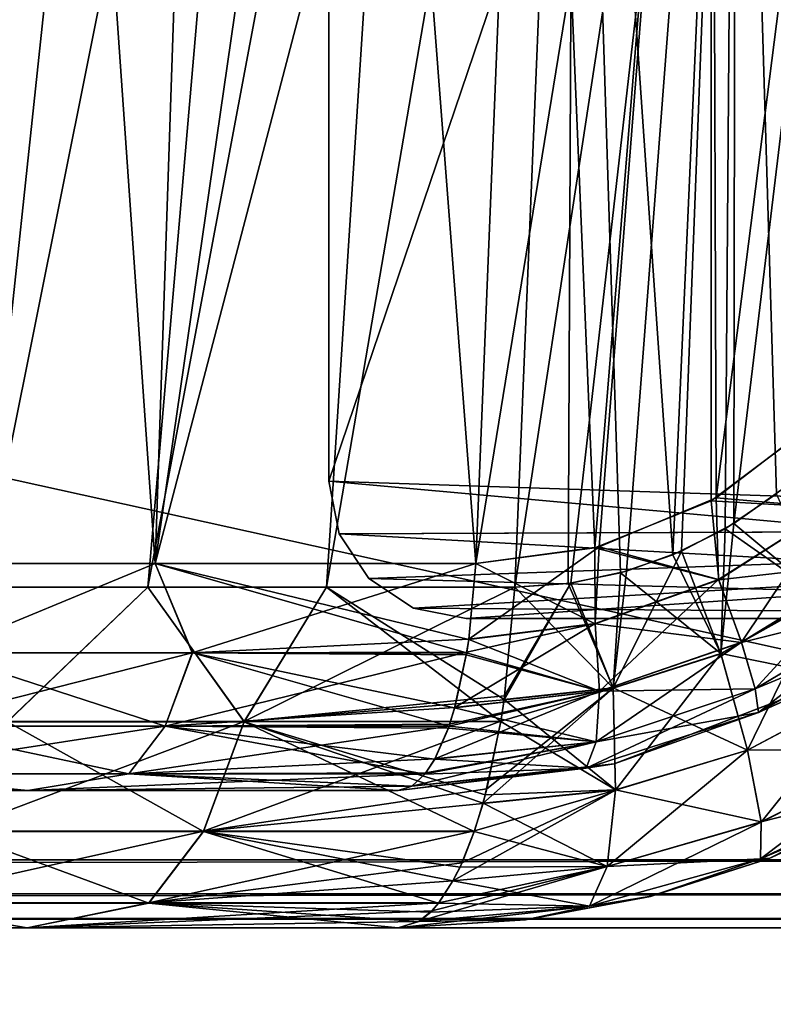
# Model space of a CAD drawing. Header units: millimetres. Extents: x -180 to 180, y -42 to 450.
# Tile 291 of 517: x 127 to 138, y -1 to 13. Entities that reach past the tile are written whole.
import ezdxf

# ---------------------------------------------------------------- set-up
doc = ezdxf.new("R2010")
doc.units = ezdxf.units.MM
doc.header["$LTSCALE"] = 65.185185
for name, color, linetype in [('13', 7, 'CONTINUOUS'), ('14', 7, 'CONTINUOUS'), ('15', 7, 'CONTINUOUS'), ('1572', 7, 'CONTINUOUS'), ('16', 7, 'CONTINUOUS'), ('1652', 7, 'CONTINUOUS'), ('1660', 7, 'CONTINUOUS'), ('1661', 7, 'CONTINUOUS'), ('1662', 7, 'CONTINUOUS'), ('1685', 7, 'CONTINUOUS'), ('1694', 7, 'CONTINUOUS'), ('1695', 7, 'CONTINUOUS'), ('1716', 7, 'CONTINUOUS'), ('1809', 7, 'CONTINUOUS'), ('1811', 7, 'CONTINUOUS'), ('1812', 7, 'CONTINUOUS'), ('1813', 7, 'CONTINUOUS'), ('1831', 7, 'CONTINUOUS'), ('1832', 7, 'CONTINUOUS'), ('1837', 7, 'CONTINUOUS'), ('7', 7, 'CONTINUOUS'), ('894', 7, 'CONTINUOUS'), ('896', 7, 'CONTINUOUS'), ('897', 7, 'CONTINUOUS'), ('898', 7, 'CONTINUOUS'), ('902', 7, 'CONTINUOUS')]:
    doc.layers.add(name, color=color, linetype=linetype)

msp = doc.modelspace()

# ---------------------------------------------------------------- linework, layer by layer
at = {"layer": '13', "linetype": 'CONTINUOUS'}
for points in [[(152, -16, -447), (-152, -16, -447), (152, 68, -447), (152, -16, -447)], [(-152, -16, -447), (-152, 68, -447), (152, 68, -447), (-152, -16, -447)]]:
    msp.add_3dface(points, dxfattribs=at)
at = {"layer": '14', "linetype": 'CONTINUOUS'}
for points in [[(-152, 0), (152, 0), (152, 0, -430.007), (-152, 0)], [(-152, 0, -430.007), (-152, 0), (152, 0, -430.007), (-152, 0, -430.007)]]:
    msp.add_3dface(points, dxfattribs=at)
at = {"layer": '15', "linetype": 'CONTINUOUS'}
for points in [[(-152, 0.991, -431.006), (-152, 0.495, -430.87), (152, 0.991, -431.006), (-152, 0.991, -431.006)], [(-152, 0.495, -430.87), (152, 0.495, -430.869), (152, 0.991, -431.006), (-152, 0.495, -430.87)], [(-152, 0.495, -430.87), (-152, 0.133, -430.504), (152, 0.495, -430.869), (-152, 0.495, -430.87)], [(-152, 0.133, -430.504), (152, 0.133, -430.504), (152, 0.495, -430.869), (-152, 0.133, -430.504)], [(-152, 0.133, -430.504), (-152, 0, -430.007), (152, 0.133, -430.504), (-152, 0.133, -430.504)], [(-152, 0, -430.007), (152, 0, -430.007), (152, 0.133, -430.504), (-152, 0, -430.007)]]:
    msp.add_3dface(points, dxfattribs=at)
at = {"layer": '1572', "linetype": 'CONTINUOUS'}
for points in [[(127.12, 2, -288.415), (122.269, 2, -291.648), (127.12, 2, -58.585), (127.12, 2, -288.415)], [(127.12, 2, -58.585), (122.269, 2, -291.648), (122.269, 2, -55.352), (127.12, 2, -58.585)], [(132.513, 2, -286.196), (127.12, 2, -288.415), (132.513, 2, -60.804), (132.513, 2, -286.196)], [(132.513, 2, -60.804), (127.12, 2, -288.415), (127.12, 2, -58.585), (132.513, 2, -60.804)]]:
    msp.add_3dface(points, dxfattribs=at)
at = {"layer": '16', "linetype": 'CONTINUOUS'}
for points in [[(-152, 68.009, -431.591), (-152, 0.991, -431.006), (152, 0.991, -431.006), (-152, 68.009, -431.591)], [(152, 68.009, -431.591), (-152, 68.009, -431.591), (152, 0.991, -431.006), (152, 68.009, -431.591)]]:
    msp.add_3dface(points, dxfattribs=at)
at = {"layer": '1652', "linetype": 'CONTINUOUS'}
for points in [[(128.972, 5.305, -55.108), (124.767, 5.305, -52.306), (129.682, 26.389, -51.238), (128.972, 5.305, -55.108)], [(129.682, 26.389, -51.238), (124.767, 5.305, -52.306), (127.503, 26.389, -49.734), (129.682, 26.389, -51.238)], [(127.503, 26.389, -49.734), (124.767, 5.305, -52.306), (125.521, 26.389, -47.979), (127.503, 26.389, -49.734)], [(133.645, 5.305, -57.031), (128.972, 5.305, -55.108), (134.502, 26.389, -53.406), (133.645, 5.305, -57.031)], [(134.502, 26.389, -53.406), (128.972, 5.305, -55.108), (132.026, 26.389, -52.468), (134.502, 26.389, -53.406)], [(132.026, 26.389, -52.468), (128.972, 5.305, -55.108), (129.682, 26.389, -51.238), (132.026, 26.389, -52.468)], [(135.437, 5.546, -57.456), (133.645, 5.305, -57.031), (137.073, 26.389, -54.038), (135.437, 5.546, -57.456)], [(137.073, 26.389, -54.038), (133.645, 5.305, -57.031), (134.502, 26.389, -53.406), (137.073, 26.389, -54.038)], [(137.143, 6.259, -57.649), (135.437, 5.546, -57.456), (137.073, 26.389, -54.038), (137.143, 6.259, -57.649)], [(139.702, 26.389, -54.356), (137.143, 6.259, -57.649), (137.073, 26.389, -54.038), (139.702, 26.389, -54.356)], [(138.716, 7.462, -57.628), (137.143, 6.259, -57.649), (139.702, 26.389, -54.356), (138.716, 7.462, -57.628)]]:
    msp.add_3dface(points, dxfattribs=at)
at = {"layer": '1660', "linetype": 'CONTINUOUS'}
for points in [[(138.616, 3.522, -285.446), (135.657, 2.386, -285.68), (138.613, 3.52, -61.554), (138.616, 3.522, -285.446)], [(138.613, 3.52, -61.554), (135.657, 2.386, -285.68), (135.658, 2.386, -61.32), (138.613, 3.52, -61.554)], [(132.513, 2, -286.196), (132.513, 2, -60.804), (135.658, 2.386, -61.32), (132.513, 2, -286.196)], [(135.657, 2.386, -285.68), (132.513, 2, -286.196), (135.658, 2.386, -61.32), (135.657, 2.386, -285.68)]]:
    msp.add_3dface(points, dxfattribs=at)
at = {"layer": '1661', "linetype": 'CONTINUOUS'}
for points in [[(137.067, 6.215, -289.355), (138.822, 6.111, -288.946), (138.679, 7.425, -289.369), (137.067, 6.215, -289.355)], [(135.377, 5.53, -289.555), (137.179, 5.067, -288.959), (137.067, 6.215, -289.355), (135.377, 5.53, -289.555)], [(137.179, 5.067, -288.959), (138.822, 6.111, -288.946), (137.067, 6.215, -289.355), (137.179, 5.067, -288.959)], [(137.179, 5.067, -288.959), (139.401, 5.317, -288.199), (138.822, 6.111, -288.946), (137.179, 5.067, -288.959)], [(133.645, 5.305, -289.969), (135.382, 4.426, -289.181), (135.377, 5.53, -289.555), (133.645, 5.305, -289.969)], [(135.382, 4.426, -289.181), (137.179, 5.067, -288.959), (135.377, 5.53, -289.555), (135.382, 4.426, -289.181)], [(133.54, 4.198, -289.616), (135.382, 4.426, -289.181), (133.645, 5.305, -289.969), (133.54, 4.198, -289.616)], [(137.51, 4.155, -288.195), (139.401, 5.317, -288.199), (137.179, 5.067, -288.959), (137.51, 4.155, -288.195)], [(137.51, 4.155, -288.195), (139.832, 4.737, -287.16), (139.401, 5.317, -288.199), (137.51, 4.155, -288.195)], [(135.382, 4.426, -289.181), (137.51, 4.155, -288.195), (137.179, 5.067, -288.959), (135.382, 4.426, -289.181)], [(137.712, 3.479, -287.145), (139.832, 4.737, -287.16), (137.51, 4.155, -288.195), (137.712, 3.479, -287.145)], [(137.712, 3.479, -287.145), (140.051, 4.455, -285.978), (139.832, 4.737, -287.16), (137.712, 3.479, -287.145)], [(137.756, 3.135, -285.96), (140.051, 4.455, -285.978), (137.712, 3.479, -287.145), (137.756, 3.135, -285.96)], [(137.756, 3.135, -285.96), (138.616, 3.522, -285.446), (140.051, 4.455, -285.978), (137.756, 3.135, -285.96)], [(133.54, 4.198, -289.616), (135.442, 3.442, -288.437), (135.382, 4.426, -289.181), (133.54, 4.198, -289.616)], [(135.442, 3.442, -288.437), (137.51, 4.155, -288.195), (135.382, 4.426, -289.181), (135.442, 3.442, -288.437)], [(133.509, 4.002, -289.515), (135.442, 3.442, -288.437), (133.54, 4.198, -289.616), (133.509, 4.002, -289.515)], [(135.442, 3.442, -288.437), (137.712, 3.479, -287.145), (137.51, 4.155, -288.195), (135.442, 3.442, -288.437)], [(133.334, 3.2, -288.932), (135.442, 3.442, -288.437), (133.504, 3.971, -289.498), (133.334, 3.2, -288.932)], [(133.504, 3.971, -289.498), (135.442, 3.442, -288.437), (133.509, 4.002, -289.515), (133.504, 3.971, -289.498)], [(133.334, 3.2, -288.932), (135.396, 2.707, -287.409), (135.442, 3.442, -288.437), (133.334, 3.2, -288.932)], [(135.396, 2.707, -287.409), (137.756, 3.135, -285.96), (137.712, 3.479, -287.145), (135.396, 2.707, -287.409)], [(135.396, 2.707, -287.409), (137.712, 3.479, -287.145), (135.442, 3.442, -288.437), (135.396, 2.707, -287.409)], [(135.657, 2.386, -285.68), (138.616, 3.522, -285.446), (137.756, 3.135, -285.96), (135.657, 2.386, -285.68)], [(133.252, 2.936, -288.659), (135.396, 2.707, -287.409), (133.334, 3.2, -288.932), (133.252, 2.936, -288.659)], [(135.25, 2.324, -286.244), (135.657, 2.386, -285.68), (137.756, 3.135, -285.96), (135.25, 2.324, -286.244)], [(135.25, 2.324, -286.244), (137.756, 3.135, -285.96), (135.396, 2.707, -287.409), (135.25, 2.324, -286.244)], [(133.044, 2.452, -287.965), (135.396, 2.707, -287.409), (133.243, 2.908, -288.627), (133.044, 2.452, -287.965)], [(133.243, 2.908, -288.627), (135.396, 2.707, -287.409), (133.252, 2.936, -288.659), (133.243, 2.908, -288.627)], [(133.044, 2.452, -287.965), (135.25, 2.324, -286.244), (135.396, 2.707, -287.409), (133.044, 2.452, -287.965)], [(132.902, 2.236, -287.492), (135.25, 2.324, -286.244), (133.044, 2.452, -287.965), (132.902, 2.236, -287.492)], [(132.513, 2, -286.196), (135.657, 2.386, -285.68), (132.713, 2.061, -286.862), (132.513, 2, -286.196)], [(132.713, 2.061, -286.862), (135.657, 2.386, -285.68), (135.25, 2.324, -286.244), (132.713, 2.061, -286.862)], [(132.713, 2.061, -286.862), (135.25, 2.324, -286.244), (132.902, 2.236, -287.492), (132.713, 2.061, -286.862)]]:
    msp.add_3dface(points, dxfattribs=at)
at = {"layer": '1662', "linetype": 'CONTINUOUS'}
for points in [[(128.972, 5.305, -291.892), (124.767, 5.305, -294.694), (125.831, 4.002, -293.283), (128.972, 5.305, -291.892)], [(129.515, 4.002, -291.082), (128.972, 5.305, -291.892), (125.831, 4.002, -293.283), (129.515, 4.002, -291.082)], [(133.509, 4.002, -289.515), (133.54, 4.198, -289.616), (128.972, 5.305, -291.892), (133.509, 4.002, -289.515)], [(133.509, 4.002, -289.515), (128.972, 5.305, -291.892), (129.515, 4.002, -291.082), (133.509, 4.002, -289.515)], [(133.54, 4.198, -289.616), (133.645, 5.305, -289.969), (128.972, 5.305, -291.892), (133.54, 4.198, -289.616)], [(129.121, 2.937, -290.28), (125.831, 4.002, -293.283), (125.311, 2.937, -292.556), (129.121, 2.937, -290.28)], [(129.515, 4.002, -291.082), (125.831, 4.002, -293.283), (129.121, 2.937, -290.28), (129.515, 4.002, -291.082)], [(133.252, 2.936, -288.659), (129.515, 4.002, -291.082), (129.121, 2.937, -290.28), (133.252, 2.936, -288.659)], [(133.252, 2.936, -288.659), (133.334, 3.2, -288.932), (129.515, 4.002, -291.082), (133.252, 2.936, -288.659)], [(133.334, 3.2, -288.932), (133.504, 3.971, -289.498), (129.515, 4.002, -291.082), (133.334, 3.2, -288.932)], [(133.504, 3.971, -289.498), (133.509, 4.002, -289.515), (129.515, 4.002, -291.082), (133.504, 3.971, -289.498)], [(124.611, 2.241, -291.577), (128.591, 2.241, -289.199), (125.311, 2.937, -292.556), (124.611, 2.241, -291.577)], [(128.591, 2.241, -289.199), (129.121, 2.937, -290.28), (125.311, 2.937, -292.556), (128.591, 2.241, -289.199)], [(128.591, 2.241, -289.199), (132.902, 2.236, -287.492), (129.121, 2.937, -290.28), (128.591, 2.241, -289.199)], [(132.902, 2.236, -287.492), (133.044, 2.452, -287.965), (129.121, 2.937, -290.28), (132.902, 2.236, -287.492)], [(133.044, 2.452, -287.965), (133.243, 2.908, -288.627), (129.121, 2.937, -290.28), (133.044, 2.452, -287.965)], [(133.243, 2.908, -288.627), (133.252, 2.936, -288.659), (129.121, 2.937, -290.28), (133.243, 2.908, -288.627)], [(122.269, 2, -291.648), (127.12, 2, -288.415), (124.611, 2.241, -291.577), (122.269, 2, -291.648)], [(124.611, 2.241, -291.577), (127.12, 2, -288.415), (128.591, 2.241, -289.199), (124.611, 2.241, -291.577)], [(127.12, 2, -288.415), (132.513, 2, -286.196), (128.591, 2.241, -289.199), (127.12, 2, -288.415)], [(132.513, 2, -286.196), (132.713, 2.061, -286.862), (128.591, 2.241, -289.199), (132.513, 2, -286.196)], [(132.713, 2.061, -286.862), (132.902, 2.236, -287.492), (128.591, 2.241, -289.199), (132.713, 2.061, -286.862)]]:
    msp.add_3dface(points, dxfattribs=at)
at = {"layer": '1685', "linetype": 'CONTINUOUS'}
for points in [[(124.767, 5.305, -294.694), (128.972, 5.305, -291.892), (127.503, 26.389, -297.266), (124.767, 5.305, -294.694)], [(124.767, 5.305, -294.694), (127.503, 26.389, -297.266), (125.521, 26.389, -299.021), (124.767, 5.305, -294.694)], [(128.972, 5.305, -291.892), (129.682, 26.389, -295.762), (127.503, 26.389, -297.266), (128.972, 5.305, -291.892)], [(128.972, 5.305, -291.892), (133.645, 5.305, -289.969), (132.026, 26.389, -294.532), (128.972, 5.305, -291.892)], [(128.972, 5.305, -291.892), (132.026, 26.389, -294.532), (129.682, 26.389, -295.762), (128.972, 5.305, -291.892)], [(133.645, 5.305, -289.969), (134.502, 26.389, -293.594), (132.026, 26.389, -294.532), (133.645, 5.305, -289.969)], [(133.645, 5.305, -289.969), (135.377, 5.53, -289.555), (134.502, 26.389, -293.594), (133.645, 5.305, -289.969)], [(135.377, 5.53, -289.555), (137.073, 26.389, -292.962), (134.502, 26.389, -293.594), (135.377, 5.53, -289.555)], [(135.377, 5.53, -289.555), (137.067, 6.215, -289.355), (137.073, 26.389, -292.962), (135.377, 5.53, -289.555)], [(137.067, 6.215, -289.355), (138.679, 7.425, -289.369), (137.073, 26.389, -292.962), (137.067, 6.215, -289.355)], [(138.679, 7.425, -289.369), (139.413, 8.24, -289.456), (137.073, 26.389, -292.962), (138.679, 7.425, -289.369)], [(139.413, 8.24, -289.456), (139.702, 26.389, -292.644), (137.073, 26.389, -292.962), (139.413, 8.24, -289.456)]]:
    msp.add_3dface(points, dxfattribs=at)
at = {"layer": '1694', "linetype": 'CONTINUOUS'}
for points in [[(137.143, 6.259, -57.649), (138.716, 7.462, -57.628), (138.82, 6.114, -58.052), (137.143, 6.259, -57.649)], [(135.437, 5.546, -57.456), (137.143, 6.259, -57.649), (137.178, 5.07, -58.039), (135.437, 5.546, -57.456)], [(137.178, 5.07, -58.039), (137.143, 6.259, -57.649), (138.82, 6.114, -58.052), (137.178, 5.07, -58.039)], [(137.178, 5.07, -58.039), (138.82, 6.114, -58.052), (137.509, 4.158, -58.802), (137.178, 5.07, -58.039)], [(137.509, 4.158, -58.802), (138.82, 6.114, -58.052), (139.4, 5.319, -58.798), (137.509, 4.158, -58.802)], [(133.645, 5.305, -57.031), (135.437, 5.546, -57.456), (133.54, 4.201, -57.382), (133.645, 5.305, -57.031)], [(133.54, 4.201, -57.382), (135.437, 5.546, -57.456), (135.382, 4.429, -57.817), (133.54, 4.201, -57.382)], [(135.382, 4.429, -57.817), (135.437, 5.546, -57.456), (137.178, 5.07, -58.039), (135.382, 4.429, -57.817)], [(137.509, 4.158, -58.802), (139.4, 5.319, -58.798), (137.711, 3.48, -59.852), (137.509, 4.158, -58.802)], [(137.711, 3.48, -59.852), (139.4, 5.319, -58.798), (139.831, 4.739, -59.837), (137.711, 3.48, -59.852)], [(135.382, 4.429, -57.817), (137.178, 5.07, -58.039), (135.442, 3.445, -58.56), (135.382, 4.429, -57.817)], [(135.442, 3.445, -58.56), (137.178, 5.07, -58.039), (137.509, 4.158, -58.802), (135.442, 3.445, -58.56)], [(137.756, 3.135, -61.036), (137.711, 3.48, -59.852), (139.831, 4.739, -59.837), (137.756, 3.135, -61.036)], [(140.051, 4.456, -61.018), (137.756, 3.135, -61.036), (139.831, 4.739, -59.837), (140.051, 4.456, -61.018)], [(140.051, 4.456, -61.018), (138.613, 3.52, -61.554), (137.756, 3.135, -61.036), (140.051, 4.456, -61.018)], [(133.511, 4.011, -57.48), (135.382, 4.429, -57.817), (133.337, 3.208, -58.06), (133.511, 4.011, -57.48)], [(133.337, 3.208, -58.06), (135.382, 4.429, -57.817), (135.442, 3.445, -58.56), (133.337, 3.208, -58.06)], [(133.54, 4.201, -57.382), (135.382, 4.429, -57.817), (133.511, 4.011, -57.48), (133.54, 4.201, -57.382)], [(135.442, 3.445, -58.56), (137.509, 4.158, -58.802), (135.396, 2.708, -59.588), (135.442, 3.445, -58.56)], [(135.396, 2.708, -59.588), (137.509, 4.158, -58.802), (137.711, 3.48, -59.852), (135.396, 2.708, -59.588)], [(133.252, 2.935, -58.342), (135.442, 3.445, -58.56), (133.047, 2.457, -59.026), (133.252, 2.935, -58.342)], [(133.047, 2.457, -59.026), (135.442, 3.445, -58.56), (135.396, 2.708, -59.588), (133.047, 2.457, -59.026)], [(133.261, 2.963, -58.311), (135.442, 3.445, -58.56), (133.252, 2.935, -58.342), (133.261, 2.963, -58.311)], [(133.337, 3.208, -58.06), (135.442, 3.445, -58.56), (133.261, 2.963, -58.311), (133.337, 3.208, -58.06)], [(137.756, 3.135, -61.036), (135.25, 2.325, -60.753), (137.711, 3.48, -59.852), (137.756, 3.135, -61.036)], [(135.25, 2.325, -60.753), (135.396, 2.708, -59.588), (137.711, 3.48, -59.852), (135.25, 2.325, -60.753)], [(138.613, 3.52, -61.554), (135.658, 2.386, -61.32), (137.756, 3.135, -61.036), (138.613, 3.52, -61.554)], [(137.756, 3.135, -61.036), (135.658, 2.386, -61.32), (135.25, 2.325, -60.753), (137.756, 3.135, -61.036)], [(135.25, 2.325, -60.753), (132.713, 2.061, -60.138), (135.396, 2.708, -59.588), (135.25, 2.325, -60.753)], [(135.396, 2.708, -59.588), (132.713, 2.061, -60.138), (132.906, 2.241, -59.496), (135.396, 2.708, -59.588)], [(132.915, 2.253, -59.464), (135.396, 2.708, -59.588), (132.906, 2.241, -59.496), (132.915, 2.253, -59.464)], [(133.047, 2.457, -59.026), (135.396, 2.708, -59.588), (132.915, 2.253, -59.464), (133.047, 2.457, -59.026)], [(135.658, 2.386, -61.32), (132.513, 2, -60.804), (135.25, 2.325, -60.753), (135.658, 2.386, -61.32)], [(135.25, 2.325, -60.753), (132.513, 2, -60.804), (132.713, 2.061, -60.138), (135.25, 2.325, -60.753)]]:
    msp.add_3dface(points, dxfattribs=at)
at = {"layer": '1695', "linetype": 'CONTINUOUS'}
for points in [[(124.767, 5.305, -52.306), (128.972, 5.305, -55.108), (125.83, 4, -53.718), (124.767, 5.305, -52.306)], [(125.83, 4, -53.718), (128.972, 5.305, -55.108), (129.514, 4, -55.919), (125.83, 4, -53.718)], [(128.972, 5.305, -55.108), (133.645, 5.305, -57.031), (129.514, 4, -55.919), (128.972, 5.305, -55.108)], [(133.645, 5.305, -57.031), (133.54, 4.201, -57.382), (129.514, 4, -55.919), (133.645, 5.305, -57.031)], [(133.54, 4.201, -57.382), (133.511, 4.011, -57.48), (129.514, 4, -55.919), (133.54, 4.201, -57.382)], [(125.83, 4, -53.718), (129.514, 4, -55.919), (125.31, 2.935, -54.445), (125.83, 4, -53.718)], [(125.31, 2.935, -54.445), (129.514, 4, -55.919), (129.12, 2.935, -56.722), (125.31, 2.935, -54.445)], [(133.511, 4.011, -57.48), (133.337, 3.208, -58.06), (129.12, 2.935, -56.722), (133.511, 4.011, -57.48)], [(129.514, 4, -55.919), (133.511, 4.011, -57.48), (129.12, 2.935, -56.722), (129.514, 4, -55.919)], [(133.337, 3.208, -58.06), (133.261, 2.963, -58.311), (129.12, 2.935, -56.722), (133.337, 3.208, -58.06)], [(128.589, 2.24, -57.803), (124.609, 2.24, -55.425), (129.12, 2.935, -56.722), (128.589, 2.24, -57.803)], [(124.609, 2.24, -55.425), (125.31, 2.935, -54.445), (129.12, 2.935, -56.722), (124.609, 2.24, -55.425)], [(133.252, 2.935, -58.342), (133.047, 2.457, -59.026), (128.589, 2.24, -57.803), (133.252, 2.935, -58.342)], [(133.252, 2.935, -58.342), (128.589, 2.24, -57.803), (129.12, 2.935, -56.722), (133.252, 2.935, -58.342)], [(133.261, 2.963, -58.311), (133.252, 2.935, -58.342), (129.12, 2.935, -56.722), (133.261, 2.963, -58.311)], [(133.047, 2.457, -59.026), (132.915, 2.253, -59.464), (128.589, 2.24, -57.803), (133.047, 2.457, -59.026)], [(127.12, 2, -58.585), (122.269, 2, -55.352), (124.609, 2.24, -55.425), (127.12, 2, -58.585)], [(128.589, 2.24, -57.803), (127.12, 2, -58.585), (124.609, 2.24, -55.425), (128.589, 2.24, -57.803)], [(132.713, 2.061, -60.138), (127.12, 2, -58.585), (132.906, 2.241, -59.496), (132.713, 2.061, -60.138)], [(132.906, 2.241, -59.496), (127.12, 2, -58.585), (128.589, 2.24, -57.803), (132.906, 2.241, -59.496)], [(132.915, 2.253, -59.464), (132.906, 2.241, -59.496), (128.589, 2.24, -57.803), (132.915, 2.253, -59.464)], [(132.513, 2, -60.804), (127.12, 2, -58.585), (132.713, 2.061, -60.138), (132.513, 2, -60.804)]]:
    msp.add_3dface(points, dxfattribs=at)
at = {"layer": '1716', "linetype": 'CONTINUOUS'}
for points in [[(127.111, 0, -58.615), (122.251, 0, -55.377), (127.111, 0, -288.385), (127.111, 0, -58.615)], [(127.111, 0, -288.385), (122.251, 0, -55.377), (122.251, 0, -291.623), (127.111, 0, -288.385)], [(132.513, 0, -60.836), (127.111, 0, -58.615), (132.513, 0, -286.164), (132.513, 0, -60.836)], [(132.513, 0, -286.164), (127.111, 0, -58.615), (127.111, 0, -288.385), (132.513, 0, -286.164)]]:
    msp.add_3dface(points, dxfattribs=at)
at = {"layer": '1809', "linetype": 'CONTINUOUS'}
for points in [[(126.455, 4.958, -295.827), (124.263, 4.958, -297.763), (128.7, 26.042, -298.791), (126.455, 4.958, -295.827)], [(128.7, 26.042, -298.791), (124.263, 4.958, -297.763), (126.892, 26.042, -300.392), (128.7, 26.042, -298.791)], [(128.868, 4.958, -294.176), (126.455, 4.958, -295.827), (130.687, 26.042, -297.42), (128.868, 4.958, -294.176)], [(130.687, 26.042, -297.42), (126.455, 4.958, -295.827), (128.7, 26.042, -298.791), (130.687, 26.042, -297.42)], [(131.466, 4.958, -292.835), (128.868, 4.958, -294.176), (132.826, 26.042, -296.299), (131.466, 4.958, -292.835)], [(132.826, 26.042, -296.299), (128.868, 4.958, -294.176), (130.687, 26.042, -297.42), (132.826, 26.042, -296.299)], [(134.21, 4.958, -291.824), (131.466, 4.958, -292.835), (135.084, 26.042, -295.444), (134.21, 4.958, -291.824)], [(135.084, 26.042, -295.444), (131.466, 4.958, -292.835), (132.826, 26.042, -296.299), (135.084, 26.042, -295.444)], [(135.027, 5.016, -291.605), (134.21, 4.958, -291.824), (137.429, 26.042, -294.868), (135.027, 5.016, -291.605)], [(137.429, 26.042, -294.868), (134.21, 4.958, -291.824), (135.084, 26.042, -295.444), (137.429, 26.042, -294.868)], [(135.836, 5.19, -291.44), (135.027, 5.016, -291.605), (137.429, 26.042, -294.868), (135.836, 5.19, -291.44)], [(136.635, 5.482, -291.328), (135.836, 5.19, -291.44), (137.429, 26.042, -294.868), (136.635, 5.482, -291.328)], [(137.398, 5.885, -291.269), (136.635, 5.482, -291.328), (137.429, 26.042, -294.868), (137.398, 5.885, -291.269)], [(138.131, 6.403, -291.259), (137.398, 5.885, -291.269), (139.826, 26.042, -294.579), (138.131, 6.403, -291.259)], [(139.826, 26.042, -294.579), (137.398, 5.885, -291.269), (137.429, 26.042, -294.868), (139.826, 26.042, -294.579)]]:
    msp.add_3dface(points, dxfattribs=at)
at = {"layer": '1811', "linetype": 'CONTINUOUS'}
for points in [[(126.455, 4.958, -295.827), (128.868, 4.958, -294.176), (126.823, 3.004, -294.666), (126.455, 4.958, -295.827)], [(126.823, 3.004, -294.666), (128.868, 4.958, -294.176), (130.269, 3.004, -292.608), (126.823, 3.004, -294.666)], [(128.868, 4.958, -294.176), (131.466, 4.958, -292.835), (130.269, 3.004, -292.608), (128.868, 4.958, -294.176)], [(131.466, 4.958, -292.835), (134.21, 4.958, -291.824), (130.269, 3.004, -292.608), (131.466, 4.958, -292.835)], [(130.269, 3.004, -292.608), (134.21, 4.958, -291.824), (134.062, 3.374, -291.331), (130.269, 3.004, -292.608)], [(134.054, 3.319, -291.305), (130.269, 3.004, -292.608), (134.062, 3.374, -291.331), (134.054, 3.319, -291.305)], [(134.006, 3.006, -291.144), (130.269, 3.004, -292.608), (134.054, 3.319, -291.305), (134.006, 3.006, -291.144)], [(126.823, 3.004, -294.666), (130.269, 3.004, -292.608), (126.044, 1.405, -293.576), (126.823, 3.004, -294.666)], [(126.044, 1.405, -293.576), (130.269, 3.004, -292.608), (129.679, 1.405, -291.405), (126.044, 1.405, -293.576)], [(130.269, 3.004, -292.608), (134.006, 3.006, -291.144), (129.679, 1.405, -291.405), (130.269, 3.004, -292.608)], [(134.006, 3.006, -291.144), (133.803, 2.022, -290.466), (129.679, 1.405, -291.405), (134.006, 3.006, -291.144)], [(129.679, 1.405, -291.405), (133.803, 2.022, -290.466), (133.746, 1.811, -290.278), (129.679, 1.405, -291.405)], [(133.622, 1.409, -289.864), (129.679, 1.405, -291.405), (133.746, 1.811, -290.278), (133.622, 1.409, -289.864)], [(128.884, 0.362, -289.783), (124.993, 0.362, -292.106), (129.679, 1.405, -291.405), (128.884, 0.362, -289.783)], [(124.993, 0.362, -292.106), (126.044, 1.405, -293.576), (129.679, 1.405, -291.405), (124.993, 0.362, -292.106)], [(128.884, 0.362, -289.783), (129.679, 1.405, -291.405), (133.622, 1.409, -289.864), (128.884, 0.362, -289.783)], [(128.884, 0.362, -289.783), (133.622, 1.409, -289.864), (133.442, 0.946, -289.261), (128.884, 0.362, -289.783)], [(128.884, 0.362, -289.783), (133.442, 0.946, -289.261), (133.31, 0.681, -288.823), (128.884, 0.362, -289.783)], [(133.103, 0.362, -288.13), (128.884, 0.362, -289.783), (133.31, 0.681, -288.823), (133.103, 0.362, -288.13)], [(127.111, 0, -288.385), (122.251, 0, -291.623), (124.993, 0.362, -292.106), (127.111, 0, -288.385)], [(128.884, 0.362, -289.783), (127.111, 0, -288.385), (124.993, 0.362, -292.106), (128.884, 0.362, -289.783)], [(133, 0.245, -287.788), (127.111, 0, -288.385), (133.103, 0.362, -288.13), (133, 0.245, -287.788)], [(133.103, 0.362, -288.13), (127.111, 0, -288.385), (128.884, 0.362, -289.783), (133.103, 0.362, -288.13)], [(132.808, 0.089, -287.148), (127.111, 0, -288.385), (133, 0.245, -287.788), (132.808, 0.089, -287.148)], [(132.513, 0, -286.164), (127.111, 0, -288.385), (132.808, 0.089, -287.148), (132.513, 0, -286.164)]]:
    msp.add_3dface(points, dxfattribs=at)
at = {"layer": '1812', "linetype": 'CONTINUOUS'}
for points in [[(137.398, 5.885, -291.269), (138.131, 6.403, -291.259), (138.687, 4.813, -290.646), (137.398, 5.885, -291.269)], [(136.635, 5.482, -291.328), (137.398, 5.885, -291.269), (137.212, 3.989, -290.697), (136.635, 5.482, -291.328)], [(137.212, 3.989, -290.697), (137.398, 5.885, -291.269), (138.687, 4.813, -290.646), (137.212, 3.989, -290.697)], [(135.836, 5.19, -291.44), (136.635, 5.482, -291.328), (135.643, 3.486, -290.916), (135.836, 5.19, -291.44)], [(135.643, 3.486, -290.916), (136.635, 5.482, -291.328), (137.212, 3.989, -290.697), (135.643, 3.486, -290.916)], [(135.027, 5.016, -291.605), (135.836, 5.19, -291.44), (135.643, 3.486, -290.916), (135.027, 5.016, -291.605)], [(135.027, 5.016, -291.605), (134.054, 3.319, -291.305), (134.062, 3.374, -291.331), (135.027, 5.016, -291.605)], [(134.054, 3.319, -291.305), (135.027, 5.016, -291.605), (135.643, 3.486, -290.916), (134.054, 3.319, -291.305)], [(134.21, 4.958, -291.824), (135.027, 5.016, -291.605), (134.062, 3.374, -291.331), (134.21, 4.958, -291.824)], [(137.212, 3.989, -290.697), (138.687, 4.813, -290.646), (137.597, 2.584, -289.553), (137.212, 3.989, -290.697)], [(137.597, 2.584, -289.553), (138.687, 4.813, -290.646), (139.405, 3.54, -289.508), (137.597, 2.584, -289.553)], [(135.643, 3.486, -290.916), (137.212, 3.989, -290.697), (135.677, 2.002, -289.809), (135.643, 3.486, -290.916)], [(135.677, 2.002, -289.809), (137.212, 3.989, -290.697), (137.597, 2.584, -289.553), (135.677, 2.002, -289.809)], [(133.746, 1.811, -290.278), (133.803, 2.022, -290.466), (135.643, 3.486, -290.916), (133.746, 1.811, -290.278)], [(133.746, 1.811, -290.278), (135.643, 3.486, -290.916), (135.677, 2.002, -289.809), (133.746, 1.811, -290.278)], [(133.803, 2.022, -290.466), (134.006, 3.006, -291.144), (135.643, 3.486, -290.916), (133.803, 2.022, -290.466)], [(134.006, 3.006, -291.144), (134.054, 3.319, -291.305), (135.643, 3.486, -290.916), (134.006, 3.006, -291.144)], [(137.597, 2.584, -289.553), (139.405, 3.54, -289.508), (137.798, 1.538, -287.982), (137.597, 2.584, -289.553)], [(137.798, 1.538, -287.982), (139.405, 3.54, -289.508), (139.913, 2.603, -287.937), (137.798, 1.538, -287.982)], [(135.677, 2.002, -289.809), (137.597, 2.584, -289.553), (135.556, 0.891, -288.274), (135.677, 2.002, -289.809)], [(135.556, 0.891, -288.274), (137.597, 2.584, -289.553), (137.798, 1.538, -287.982), (135.556, 0.891, -288.274)], [(140.136, 2.137, -286.159), (137.787, 1.002, -286.209), (139.913, 2.603, -287.937), (140.136, 2.137, -286.159)], [(137.787, 1.002, -286.209), (137.798, 1.538, -287.982), (139.913, 2.603, -287.937), (137.787, 1.002, -286.209)], [(140.136, 2.137, -286.159), (137.915, 1.006, -285.496), (137.787, 1.002, -286.209), (140.136, 2.137, -286.159)], [(139.604, 1.782, -285.414), (137.915, 1.006, -285.496), (140.136, 2.137, -286.159), (139.604, 1.782, -285.414)], [(133.31, 0.681, -288.823), (133.442, 0.946, -289.261), (135.677, 2.002, -289.809), (133.31, 0.681, -288.823)], [(133.31, 0.681, -288.823), (135.677, 2.002, -289.809), (135.556, 0.891, -288.274), (133.31, 0.681, -288.823)], [(133.442, 0.946, -289.261), (133.622, 1.409, -289.864), (135.677, 2.002, -289.809), (133.442, 0.946, -289.261)], [(133.622, 1.409, -289.864), (133.746, 1.811, -290.278), (135.677, 2.002, -289.809), (133.622, 1.409, -289.864)], [(137.787, 1.002, -286.209), (135.297, 0.313, -286.534), (137.798, 1.538, -287.982), (137.787, 1.002, -286.209)], [(135.297, 0.313, -286.534), (135.556, 0.891, -288.274), (137.798, 1.538, -287.982), (135.297, 0.313, -286.534)], [(137.915, 1.006, -285.496), (136.186, 0.457, -285.644), (137.787, 1.002, -286.209), (137.915, 1.006, -285.496)], [(132.808, 0.089, -287.148), (133, 0.245, -287.788), (135.556, 0.891, -288.274), (132.808, 0.089, -287.148)], [(135.297, 0.313, -286.534), (132.808, 0.089, -287.148), (135.556, 0.891, -288.274), (135.297, 0.313, -286.534)], [(133, 0.245, -287.788), (133.103, 0.362, -288.13), (135.556, 0.891, -288.274), (133, 0.245, -287.788)], [(133.103, 0.362, -288.13), (133.31, 0.681, -288.823), (135.556, 0.891, -288.274), (133.103, 0.362, -288.13)], [(137.787, 1.002, -286.209), (136.186, 0.457, -285.644), (135.297, 0.313, -286.534), (137.787, 1.002, -286.209)], [(136.186, 0.457, -285.644), (134.362, 0.114, -285.867), (135.297, 0.313, -286.534), (136.186, 0.457, -285.644)], [(132.513, 0, -286.164), (132.808, 0.089, -287.148), (135.297, 0.313, -286.534), (132.513, 0, -286.164)], [(134.362, 0.114, -285.867), (132.513, 0, -286.164), (135.297, 0.313, -286.534), (134.362, 0.114, -285.867)]]:
    msp.add_3dface(points, dxfattribs=at)
at = {"layer": '1813', "linetype": 'CONTINUOUS'}
for points in [[(137.915, 1.006, -285.496), (139.604, 1.782, -285.414), (137.925, 1.011, -61.505), (137.915, 1.006, -285.496)], [(137.925, 1.011, -61.505), (139.604, 1.782, -285.414), (139.617, 1.789, -61.587), (137.925, 1.011, -61.505)], [(136.186, 0.457, -285.644), (137.915, 1.006, -285.496), (136.193, 0.458, -61.357), (136.186, 0.457, -285.644)], [(136.193, 0.458, -61.357), (137.915, 1.006, -285.496), (137.925, 1.011, -61.505), (136.193, 0.458, -61.357)], [(134.362, 0.114, -285.867), (136.186, 0.457, -285.644), (134.365, 0.115, -61.133), (134.362, 0.114, -285.867)], [(134.365, 0.115, -61.133), (136.186, 0.457, -285.644), (136.193, 0.458, -61.357), (134.365, 0.115, -61.133)], [(132.513, 0, -60.836), (134.362, 0.114, -285.867), (134.365, 0.115, -61.133), (132.513, 0, -60.836)], [(132.513, 0, -60.836), (132.513, 0, -286.164), (134.362, 0.114, -285.867), (132.513, 0, -60.836)]]:
    msp.add_3dface(points, dxfattribs=at)
at = {"layer": '1831', "linetype": 'CONTINUOUS'}
for points in [[(137.271, 5.808, -55.725), (138.685, 4.817, -56.352), (138.022, 6.317, -55.743), (137.271, 5.808, -55.725)], [(136.512, 5.429, -55.658), (137.21, 3.993, -56.3), (137.271, 5.808, -55.725), (136.512, 5.429, -55.658)], [(137.21, 3.993, -56.3), (138.685, 4.817, -56.352), (137.271, 5.808, -55.725), (137.21, 3.993, -56.3)], [(135.748, 5.165, -55.544), (137.21, 3.993, -56.3), (136.512, 5.429, -55.658), (135.748, 5.165, -55.544)], [(134.985, 5.01, -55.385), (135.642, 3.491, -56.081), (135.748, 5.165, -55.544), (134.985, 5.01, -55.385)], [(135.642, 3.491, -56.081), (137.21, 3.993, -56.3), (135.748, 5.165, -55.544), (135.642, 3.491, -56.081)], [(134.055, 3.325, -55.692), (135.642, 3.491, -56.081), (134.21, 4.958, -55.176), (134.055, 3.325, -55.692)], [(134.21, 4.958, -55.176), (135.642, 3.491, -56.081), (134.985, 5.01, -55.385), (134.21, 4.958, -55.176)], [(137.21, 3.993, -56.3), (139.404, 3.544, -57.488), (138.685, 4.817, -56.352), (137.21, 3.993, -56.3)], [(135.642, 3.491, -56.081), (137.596, 2.587, -57.443), (137.21, 3.993, -56.3), (135.642, 3.491, -56.081)], [(137.596, 2.587, -57.443), (139.404, 3.544, -57.488), (137.21, 3.993, -56.3), (137.596, 2.587, -57.443)], [(134.055, 3.325, -55.692), (135.677, 2.006, -57.187), (135.642, 3.491, -56.081), (134.055, 3.325, -55.692)], [(135.677, 2.006, -57.187), (137.596, 2.587, -57.443), (135.642, 3.491, -56.081), (135.677, 2.006, -57.187)], [(137.596, 2.587, -57.443), (139.912, 2.605, -59.058), (139.404, 3.544, -57.488), (137.596, 2.587, -57.443)], [(134.005, 3.001, -55.858), (135.677, 2.006, -57.187), (134.055, 3.325, -55.692), (134.005, 3.001, -55.858)], [(133.78, 1.936, -56.608), (135.677, 2.006, -57.187), (134.005, 3.001, -55.858), (133.78, 1.936, -56.608)], [(135.677, 2.006, -57.187), (137.798, 1.54, -59.013), (137.596, 2.587, -57.443), (135.677, 2.006, -57.187)], [(137.798, 1.54, -59.013), (139.912, 2.605, -59.058), (137.596, 2.587, -57.443), (137.798, 1.54, -59.013)], [(137.798, 1.54, -59.013), (140.135, 2.138, -60.836), (139.912, 2.605, -59.058), (137.798, 1.54, -59.013)], [(137.787, 1.003, -60.785), (139.617, 1.789, -61.587), (140.135, 2.138, -60.836), (137.787, 1.003, -60.785)], [(137.787, 1.003, -60.785), (140.135, 2.138, -60.836), (137.798, 1.54, -59.013), (137.787, 1.003, -60.785)], [(133.747, 1.812, -56.72), (135.557, 0.894, -58.721), (135.677, 2.006, -57.187), (133.747, 1.812, -56.72)], [(133.747, 1.812, -56.72), (135.677, 2.006, -57.187), (133.78, 1.936, -56.608), (133.747, 1.812, -56.72)], [(135.557, 0.894, -58.721), (137.798, 1.54, -59.013), (135.677, 2.006, -57.187), (135.557, 0.894, -58.721)], [(133.619, 1.4, -57.147), (135.557, 0.894, -58.721), (133.747, 1.812, -56.72), (133.619, 1.4, -57.147)], [(137.925, 1.011, -61.505), (139.617, 1.789, -61.587), (137.787, 1.003, -60.785), (137.925, 1.011, -61.505)], [(135.557, 0.894, -58.721), (137.787, 1.003, -60.785), (137.798, 1.54, -59.013), (135.557, 0.894, -58.721)], [(133.413, 0.883, -57.835), (135.557, 0.894, -58.721), (133.619, 1.4, -57.147), (133.413, 0.883, -57.835)], [(136.193, 0.458, -61.357), (137.925, 1.011, -61.505), (137.787, 1.003, -60.785), (136.193, 0.458, -61.357)], [(133.31, 0.681, -58.176), (135.298, 0.314, -60.46), (135.557, 0.894, -58.721), (133.31, 0.681, -58.176)], [(133.31, 0.681, -58.176), (135.557, 0.894, -58.721), (133.413, 0.883, -57.835), (133.31, 0.681, -58.176)], [(135.298, 0.314, -60.46), (136.193, 0.458, -61.357), (137.787, 1.003, -60.785), (135.298, 0.314, -60.46)], [(135.298, 0.314, -60.46), (137.787, 1.003, -60.785), (135.557, 0.894, -58.721), (135.298, 0.314, -60.46)], [(133.101, 0.36, -58.875), (135.298, 0.314, -60.46), (133.31, 0.681, -58.176), (133.101, 0.36, -58.875)], [(134.365, 0.115, -61.133), (136.193, 0.458, -61.357), (135.298, 0.314, -60.46), (134.365, 0.115, -61.133)], [(132.811, 0.09, -59.843), (134.365, 0.115, -61.133), (135.298, 0.314, -60.46), (132.811, 0.09, -59.843)], [(132.811, 0.09, -59.843), (135.298, 0.314, -60.46), (132.985, 0.229, -59.263), (132.811, 0.09, -59.843)], [(132.985, 0.229, -59.263), (135.298, 0.314, -60.46), (133.101, 0.36, -58.875), (132.985, 0.229, -59.263)], [(132.513, 0, -60.836), (134.365, 0.115, -61.133), (132.811, 0.09, -59.843), (132.513, 0, -60.836)]]:
    msp.add_3dface(points, dxfattribs=at)
at = {"layer": '1832', "linetype": 'CONTINUOUS'}
for points in [[(128.868, 4.958, -52.824), (126.455, 4.958, -51.173), (126.822, 3, -52.336), (128.868, 4.958, -52.824)], [(130.268, 3, -54.394), (128.868, 4.958, -52.824), (126.822, 3, -52.336), (130.268, 3, -54.394)], [(131.466, 4.958, -54.165), (128.868, 4.958, -52.824), (130.268, 3, -54.394), (131.466, 4.958, -54.165)], [(134.005, 3.001, -55.858), (131.466, 4.958, -54.165), (130.268, 3, -54.394), (134.005, 3.001, -55.858)], [(134.005, 3.001, -55.858), (134.055, 3.325, -55.692), (131.466, 4.958, -54.165), (134.005, 3.001, -55.858)], [(134.055, 3.325, -55.692), (134.21, 4.958, -55.176), (131.466, 4.958, -54.165), (134.055, 3.325, -55.692)], [(129.677, 1.402, -55.598), (126.822, 3, -52.336), (126.042, 1.402, -53.427), (129.677, 1.402, -55.598)], [(130.268, 3, -54.394), (126.822, 3, -52.336), (129.677, 1.402, -55.598), (130.268, 3, -54.394)], [(133.619, 1.4, -57.147), (130.268, 3, -54.394), (129.677, 1.402, -55.598), (133.619, 1.4, -57.147)], [(133.78, 1.936, -56.608), (134.005, 3.001, -55.858), (130.268, 3, -54.394), (133.78, 1.936, -56.608)], [(133.619, 1.4, -57.147), (133.747, 1.812, -56.72), (130.268, 3, -54.394), (133.619, 1.4, -57.147)], [(133.747, 1.812, -56.72), (133.78, 1.936, -56.608), (130.268, 3, -54.394), (133.747, 1.812, -56.72)], [(124.991, 0.36, -54.897), (128.882, 0.36, -57.22), (126.042, 1.402, -53.427), (124.991, 0.36, -54.897)], [(128.882, 0.36, -57.22), (129.677, 1.402, -55.598), (126.042, 1.402, -53.427), (128.882, 0.36, -57.22)], [(128.882, 0.36, -57.22), (133.101, 0.36, -58.875), (129.677, 1.402, -55.598), (128.882, 0.36, -57.22)], [(133.101, 0.36, -58.875), (133.31, 0.681, -58.176), (129.677, 1.402, -55.598), (133.101, 0.36, -58.875)], [(133.31, 0.681, -58.176), (133.413, 0.883, -57.835), (129.677, 1.402, -55.598), (133.31, 0.681, -58.176)], [(133.413, 0.883, -57.835), (133.619, 1.4, -57.147), (129.677, 1.402, -55.598), (133.413, 0.883, -57.835)], [(122.251, 0, -55.377), (127.111, 0, -58.615), (124.991, 0.36, -54.897), (122.251, 0, -55.377)], [(124.991, 0.36, -54.897), (127.111, 0, -58.615), (128.882, 0.36, -57.22), (124.991, 0.36, -54.897)], [(127.111, 0, -58.615), (132.513, 0, -60.836), (128.882, 0.36, -57.22), (127.111, 0, -58.615)], [(132.513, 0, -60.836), (132.811, 0.09, -59.843), (128.882, 0.36, -57.22), (132.513, 0, -60.836)], [(132.811, 0.09, -59.843), (132.985, 0.229, -59.263), (128.882, 0.36, -57.22), (132.811, 0.09, -59.843)], [(132.985, 0.229, -59.263), (133.101, 0.36, -58.875), (128.882, 0.36, -57.22), (132.985, 0.229, -59.263)]]:
    msp.add_3dface(points, dxfattribs=at)
at = {"layer": '1837', "linetype": 'CONTINUOUS'}
for points in [[(126.455, 4.958, -51.173), (128.868, 4.958, -52.824), (130.687, 26.042, -49.58), (126.455, 4.958, -51.173)], [(126.892, 26.042, -46.608), (126.455, 4.958, -51.173), (128.7, 26.042, -48.209), (126.892, 26.042, -46.608)], [(128.7, 26.042, -48.209), (126.455, 4.958, -51.173), (130.687, 26.042, -49.58), (128.7, 26.042, -48.209)], [(128.868, 4.958, -52.824), (131.466, 4.958, -54.165), (132.826, 26.042, -50.701), (128.868, 4.958, -52.824)], [(130.687, 26.042, -49.58), (128.868, 4.958, -52.824), (132.826, 26.042, -50.701), (130.687, 26.042, -49.58)], [(131.466, 4.958, -54.165), (134.21, 4.958, -55.176), (135.084, 26.042, -51.556), (131.466, 4.958, -54.165)], [(132.826, 26.042, -50.701), (131.466, 4.958, -54.165), (135.084, 26.042, -51.556), (132.826, 26.042, -50.701)], [(134.21, 4.958, -55.176), (134.985, 5.01, -55.385), (135.084, 26.042, -51.556), (134.21, 4.958, -55.176)], [(134.985, 5.01, -55.385), (135.748, 5.165, -55.544), (135.084, 26.042, -51.556), (134.985, 5.01, -55.385)], [(135.748, 5.165, -55.544), (136.512, 5.429, -55.658), (135.084, 26.042, -51.556), (135.748, 5.165, -55.544)], [(135.084, 26.042, -51.556), (136.512, 5.429, -55.658), (137.429, 26.042, -52.132), (135.084, 26.042, -51.556)], [(136.512, 5.429, -55.658), (137.271, 5.808, -55.725), (137.429, 26.042, -52.132), (136.512, 5.429, -55.658)], [(137.271, 5.808, -55.725), (138.022, 6.317, -55.743), (137.429, 26.042, -52.132), (137.271, 5.808, -55.725)], [(138.022, 6.317, -55.743), (138.768, 6.983, -55.709), (137.429, 26.042, -52.132), (138.022, 6.317, -55.743)], [(138.768, 6.983, -55.709), (139.473, 7.804, -55.621), (137.429, 26.042, -52.132), (138.768, 6.983, -55.709)], [(137.429, 26.042, -52.132), (139.473, 7.804, -55.621), (139.826, 26.042, -52.421), (137.429, 26.042, -52.132)]]:
    msp.add_3dface(points, dxfattribs=at)
at = {"layer": '7', "linetype": 'CONTINUOUS'}
for points in [[(30, -16), (152, -16), (-152, 0), (30, -16)], [(-152, 0), (152, -16), (152, 0), (-152, 0)]]:
    msp.add_3dface(points, dxfattribs=at)
at = {"layer": '894', "linetype": 'CONTINUOUS'}
for points in [[(152.1, 5.819, -447), (152.1, 67.2, -447), (131.5, 6.5, -447), (152.1, 5.819, -447)], [(152.1, 67.2, -447), (131.5, 65.2, -447), (131.5, 6.5, -447), (152.1, 67.2, -447)], [(131.653, 5.734, -447), (152.1, 5.819, -447), (131.5, 6.5, -447), (131.653, 5.734, -447)], [(152.6, 5.819, -447), (152.1, 5.819, -447), (131.653, 5.734, -447), (152.6, 5.819, -447)], [(132.086, 5.086, -447), (152.6, 5.819, -447), (131.653, 5.734, -447), (132.086, 5.086, -447)], [(132.734, 4.653, -447), (152.6, 5.819, -447), (132.086, 5.086, -447), (132.734, 4.653, -447)], [(133.5, 4.5, -447), (152.6, 5.819, -447), (132.734, 4.653, -447), (133.5, 4.5, -447)], [(152.6, 4.5, -447), (152.6, 5.819, -447), (133.5, 4.5, -447), (152.6, 4.5, -447)]]:
    msp.add_3dface(points, dxfattribs=at)
at = {"layer": '896', "linetype": 'CONTINUOUS'}
for points in [[(131.5, 6.5, -447), (131.5, 65.2, -447), (131.5, 6.5, -451.2), (131.5, 6.5, -447)], [(131.5, 65.2, -447), (131.5, 65.2, -451.2), (131.5, 6.5, -451.2), (131.5, 65.2, -447)]]:
    msp.add_3dface(points, dxfattribs=at)
at = {"layer": '897', "linetype": 'CONTINUOUS'}
for points in [[(131.653, 5.734, -447), (131.5, 6.5, -447), (131.653, 5.734, -451.2), (131.653, 5.734, -447)], [(131.5, 6.5, -447), (131.5, 6.5, -451.2), (131.653, 5.734, -451.2), (131.5, 6.5, -447)], [(132.086, 5.086, -447), (131.653, 5.734, -447), (132.086, 5.086, -451.2), (132.086, 5.086, -447)], [(132.086, 5.086, -451.2), (131.653, 5.734, -447), (131.653, 5.734, -451.2), (132.086, 5.086, -451.2)], [(132.734, 4.653, -447), (132.086, 5.086, -447), (132.734, 4.653, -451.2), (132.734, 4.653, -447)], [(132.734, 4.653, -451.2), (132.086, 5.086, -447), (132.086, 5.086, -451.2), (132.734, 4.653, -451.2)], [(133.5, 4.5, -447), (132.734, 4.653, -447), (133.5, 4.5, -451.2), (133.5, 4.5, -447)], [(133.5, 4.5, -451.2), (132.734, 4.653, -447), (132.734, 4.653, -451.2), (133.5, 4.5, -451.2)]]:
    msp.add_3dface(points, dxfattribs=at)
at = {"layer": '898', "linetype": 'CONTINUOUS'}
for points in [[(152.6, 4.5, -447), (133.5, 4.5, -447), (153.6, 4.5, -451.2), (152.6, 4.5, -447)], [(133.5, 4.5, -447), (133.5, 4.5, -451.2), (153.6, 4.5, -451.2), (133.5, 4.5, -447)]]:
    msp.add_3dface(points, dxfattribs=at)
at = {"layer": '902', "linetype": 'CONTINUOUS'}
for points in [[(132.734, 67.047, -451.2), (133.5, 67.2, -451.2), (153.6, 4.5, -451.2), (132.734, 67.047, -451.2)], [(153.6, 4.5, -451.2), (133.5, 67.2, -451.2), (153.6, 67.2, -451.2), (153.6, 4.5, -451.2)], [(132.086, 66.614, -451.2), (132.734, 67.047, -451.2), (153.6, 4.5, -451.2), (132.086, 66.614, -451.2)], [(131.653, 65.966, -451.2), (132.086, 66.614, -451.2), (153.6, 4.5, -451.2), (131.653, 65.966, -451.2)], [(131.5, 65.2, -451.2), (131.653, 65.966, -451.2), (153.6, 4.5, -451.2), (131.5, 65.2, -451.2)], [(131.5, 6.5, -451.2), (131.5, 65.2, -451.2), (153.6, 4.5, -451.2), (131.5, 6.5, -451.2)], [(131.653, 5.734, -451.2), (131.5, 6.5, -451.2), (153.6, 4.5, -451.2), (131.653, 5.734, -451.2)], [(132.086, 5.086, -451.2), (131.653, 5.734, -451.2), (153.6, 4.5, -451.2), (132.086, 5.086, -451.2)], [(132.734, 4.653, -451.2), (132.086, 5.086, -451.2), (153.6, 4.5, -451.2), (132.734, 4.653, -451.2)], [(133.5, 4.5, -451.2), (132.734, 4.653, -451.2), (153.6, 4.5, -451.2), (133.5, 4.5, -451.2)]]:
    msp.add_3dface(points, dxfattribs=at)

doc.saveas('drawing.dxf')
